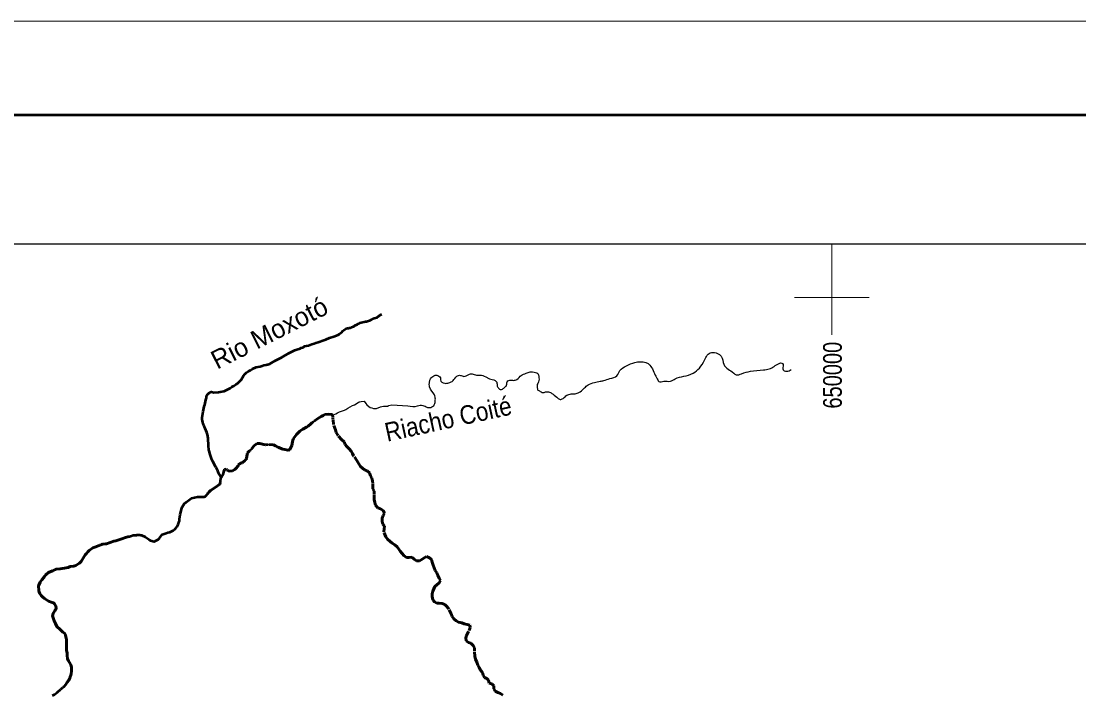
# Model space of a CAD drawing. Extents: x 553962 to 842807, y 8883888 to 9032388.
# Drawn here: x 628336 to 656600, y 9014382 to 9032388 of the extents above; entities that cross this region are included whole.
import ezdxf
from ezdxf.enums import TextEntityAlignment as Align

# ---------------------------------------------------------------- set-up
doc = ezdxf.new("R2010")
doc.units = 0
doc.header["$LTSCALE"] = 20
doc.linetypes.add('LONG_DASH_SHORT_DASH', pattern=[9.9, 6, -1.2, 1.5, -1.2])
for name, color, linetype, lineweight in [('2', 7, 'Continuous', 13), ('24', 7, 'Continuous', 25), ('3', 7, 'Continuous', 13), ('7', 7, 'LONG_DASH_SHORT_DASH', 60)]:
    doc.layers.add(name, color=color, linetype=linetype, lineweight=lineweight)
doc.layers.add('47', color=7, linetype='Continuous')
doc.layers.add('49', color=7, linetype='Continuous')

msp = doc.modelspace()

# ---------------------------------------------------------------- linework, layer by layer
at = {"layer": '2'}
for p, q in [((650000, 9024000), (650000, 9026438.81)), ((649000, 9025000), (651000, 9025000))]:
    msp.add_line(p, q, dxfattribs=at)
at = {"layer": '24', "lineweight": 53}
for points in [[(633413.93, 9022478.05), (633421.2, 9022477.13), (633480.4, 9022458.52), (633606.6, 9022474.93), (633658.11, 9022477.92), (633711.18, 9022491.26), (633762.61, 9022500.83), (633814.12, 9022520.75), (633917.03, 9022578.46), (633968.61, 9022613.43), (634019.97, 9022642.75), (634070.14, 9022673.95), (634114.41, 9022705.13), (634164.6, 9022749.5), (634211.64, 9022799.5), (634275.39, 9022905.05), (634276.19, 9022912.57), (634313.45, 9022955.96), (634360.52, 9022996.55), (634406.97, 9023028.68), (634463.28, 9023060.84), (634516.23, 9023093.94), (634619.24, 9023138.48), (634669.29, 9023151.81), (634720.73, 9023158.56), (634772.3, 9023177.54), (634823.89, 9023193.7), (634887.84, 9023203.32), (634902.54, 9023207.13), (634926.93, 9023210.03), (634978.37, 9023232.77), (635028.41, 9023251.74), (635132.83, 9023316.04), (635288.54, 9023394.61), (635338.67, 9023422.99), (635440.26, 9023486.34), (635485.13, 9023511.88), (635543.17, 9023541.23), (635595.91, 9023564.91), (635650.57, 9023598.01), (635699.07, 9023616.04), (635790.29, 9023636.09), (635793.12, 9023637.98), (635800.11, 9023649.29), (635818.98, 9023660.64), (635853.4, 9023668.27), (635876.65, 9023676.81), (635906.53, 9023697.6), (635956.47, 9023709.99), (636013.28, 9023718.65), (636059.49, 9023732.91), (636105.75, 9023750.93), (636162.51, 9023775.57), (636212.61, 9023793.6), (636275.06, 9023811.68), (636424.96, 9023859.2), (636477.95, 9023881.94), (636577.84, 9023919.89), (636690.87, 9023956), (636806.08, 9024008.11), (636823.19, 9024013.81), (636845.93, 9024034.57), (636912.22, 9024085.58), (636934.84, 9024108.22), (636956.28, 9024126.16), (637018.23, 9024171.51), (637057.06, 9024184.8), (637082.75, 9024185.83), (637104.49, 9024187.78), (637134.24, 9024195.4), (637161.26, 9024208.66), (637216.13, 9024229.53), (637230.76, 9024237.1), (637250.32, 9024253.16), (637273.64, 9024257.94), (637295.22, 9024272.11), (637314.39, 9024282.52), (637333.95, 9024298.57), (637359.5, 9024308.06), (637385.28, 9024320.38), (637537.22, 9024359.44), (637566.81, 9024363.29), (637618.28, 9024376.63), (637670.98, 9024396.55), (637718.87, 9024421.17), (637745.82, 9024437.24), (637770.35, 9024449.55), (637846.74, 9024469.55), (637851.33, 9024475.21), (637892.71, 9024501.68), (637913.22, 9024518.68), (637958.04, 9024544.22), (637971.9, 9024555.67)], [(633676.29, 9020181.36), (633676.29, 9020181.36), (633638.68, 9020263.99), (633612.15, 9020317.51), (633591.71, 9020369.17), (633563.48, 9020419.86), (633539.85, 9020471.51), (633453.91, 9020622.64), (633428.7, 9020672.4), (633401.78, 9020755.07), (633381.44, 9020829.3), (633365.32, 9020880.04), (633352.2, 9020933.6), (633345.55, 9021033.27), (633344.96, 9021086.87), (633332.27, 9021186.52), (633331.56, 9021241.06), (633318.4, 9021341.65), (633300.61, 9021397.08), (633254.65, 9021503.2), (633213.24, 9021588.65)], [(629274.04, 9017743.23), (629381.14, 9017748.29), (629434.45, 9017760.69), (629491.39, 9017765.58), (629537.5, 9017774.2), (629587.5, 9017786.59), (629642.2, 9017809.34), (629725.7, 9017821.84), (629743.83, 9017822.84), (629796.36, 9017839.95), (629846.53, 9017871.15), (629893.4, 9017902.34), (629935.32, 9017943.86), (629996.63, 9018037.17), (630048.93, 9018124.8), (630080.77, 9018160.64), (630113.07, 9018202.13), (630151.63, 9018240.82), (630254.21, 9018309.81), (630305.71, 9018332.55), (630507.28, 9018408.46), (630590.56, 9018415.31), (630611.88, 9018419.14), (630717.8, 9018458.05), (630816.3, 9018489.42), (630866.02, 9018498.98), (630920.73, 9018516.09), (630972.3, 9018535.07), (631025.13, 9018549.35), (631125.33, 9018586.36), (631186.48, 9018602.55), (631229.74, 9018616.8), (631281.32, 9018635.78), (631332.92, 9018645.36), (631417.98, 9018652.22), (631437.64, 9018655.11), (631504.88, 9018655.33), (631536.14, 9018652.61), (631547.14, 9018648.89), (631646.72, 9018604.07), (631758.58, 9018530.14), (631768.65, 9018519.83), (631780.54, 9018517.99), (631784.47, 9018507.66), (631788.26, 9018504.85), (631892.38, 9018481.68), (631899.23, 9018482.65), (631945.48, 9018503.49), (631993.65, 9018532.8), (632034.42, 9018569.62), (632106.54, 9018663.9), (632156.28, 9018682.88), (632209.16, 9018699.98), (632259.25, 9018718.95), (632312.09, 9018732.29), (632399.5, 9018775.84), (632439.63, 9018808.89), (632466.24, 9018835.31), (632501.49, 9018878.69), (632534.32, 9018936.17), (632552.95, 9018986.07), (632567.91, 9019034.09), (632569.08, 9019090.52), (632581.51, 9019191.19), (632619.51, 9019345.55), (632634.59, 9019396.39), (632664.32, 9019445.39), (632694.49, 9019486.87), (632744.15, 9019530.29), (632884.71, 9019635.15), (633050.23, 9019677.08), (633151.85, 9019677.41), (633222.58, 9019674.83), (633250.5, 9019683.38), (633294.79, 9019725.85), (633323.95, 9019767.33), (633356.97, 9019804.11), (633398.45, 9019839.99), (633496.13, 9019905.2), (633581.53, 9019968.5), (633647.79, 9020012.92), (633658.14, 9020043.05), (633663.7, 9020077.86), (633660.17, 9020090.08), (633675.97, 9020172.89), (633676.29, 9020181.36)], [(629194.67, 9016439.48), (629177.53, 9016494.92), (629187.5, 9016554.2), (629195.68, 9016563.63), (629200.48, 9016575.87), (629237.25, 9016623.96), (629245.21, 9016644.67), (629258.93, 9016658.83), (629261.51, 9016665.42), (629266.81, 9016705.87), (629260.58, 9016749.12), (629228.62, 9016818.6), (629200.85, 9016838.26), (629166.71, 9016852.26), (629065.44, 9016888.6), (629008.67, 9016922.27), (628959.69, 9016958.79), (628908.49, 9017002.82), (628868.79, 9017038.43), (628831.34, 9017088.15), (628817.86, 9017127.6), (628811.15, 9017173.66), (628801.73, 9017305.3), (628806.37, 9017311.9), (628840.49, 9017391.01), (628865.09, 9017422.12), (628888.55, 9017455.12), (628938.03, 9017517.35), (628963.84, 9017556), (628982.57, 9017572.99), (628987.4, 9017593.69), (629000.03, 9017599.38), (629064.44, 9017648.5), (629274.04, 9017743.23)], [(629251.78, 9016287.32), (629218.14, 9016364.32), (629194.67, 9016439.48)], [(629174.02, 9014360.98), (629226.43, 9014394.07), (629271.46, 9014426.2), (629293.97, 9014445.08), (629316.41, 9014466.79), (629374.33, 9014513.06), (629388.04, 9014530.03), (629412.18, 9014553.62), (629427.86, 9014564.02), (629444.47, 9014579.12), (629470.71, 9014596.14), (629485.85, 9014608.42), (629530.12, 9014656.53), (629544.47, 9014677.26), (629557.5, 9014702.7), (629568.85, 9014719.67), (629611.55, 9014775.29), (629622.12, 9014794.14), (629637.37, 9014828.04), (629647.17, 9014866.64), (629660.15, 9014906.18), (629668.67, 9014940.06), (629681.7, 9015019.11), (629682.06, 9015052.02), (629684.72, 9015087.77), (629681.19, 9015117.85), (629661.9, 9015180.8), (629623.34, 9015244.62), (629598, 9015294.39), (629587.74, 9015308.46), (629574.62, 9015342.27), (629564.74, 9015437.23), (629564.17, 9015501.18), (629551.43, 9015566.03), (629550.9, 9015690.17), (629547.74, 9015731.54), (629550.53, 9015763.52), (629550.43, 9015794.56), (629544.23, 9015827.45), (629543.65, 9015859.43), (629537.46, 9015892.32), (629533.84, 9015933.69), (629524.37, 9015973.16), (629518.27, 9015976.9), (629516.52, 9015989.12), (629490.45, 9016027.6), (629451.88, 9016059.44), (629382.52, 9016129.75), (629285.42, 9016211.25), (629251.78, 9016287.32)]]:
    msp.add_lwpolyline(points, dxfattribs=at)
at = {"layer": '24'}
for points in [[(636656.17, 9021865), (636684.9, 9021860.39), (636702.17, 9021873.61), (636740.91, 9021895.37), (636792.05, 9021921.88), (636838.71, 9021941.78), (636972.25, 9021990.18), (637015.9, 9022011.96), (637062.3, 9022041.27), (637193.27, 9022116), (637241.07, 9022134.02), (637284.83, 9022155.8), (637346.01, 9022200.2), (637368.27, 9022204.98), (637375.33, 9022213.47), (637379.46, 9022215.36), (637419.9, 9022223.96), (637504.2, 9022227.06), (637543.09, 9022171.7), (637575.89, 9022133.25), (637622.75, 9022092.96), (637661.78, 9022064.88), (637705.5, 9022049.03), (637750.79, 9022036.96), (637835.63, 9022037.24), (637934.04, 9022078.94), (637976.08, 9022088.49), (638019.71, 9022095.21), (638067.87, 9022095.37), (638139.81, 9022101.25), (638145.12, 9022104.09), (638157.55, 9022114.48), (638245.29, 9022132.25), (638672.62, 9022102.18)], [(636652.87, 9021868.04), (636641.63, 9021870.82), (636559.18, 9021880.9), (636454.17, 9021872.08), (636402.31, 9021849.34), (636354.59, 9021825.67), (636305.71, 9021795.42), (636263.86, 9021766.12), (636146.23, 9021677.33), (636105.15, 9021648.98), (636072.97, 9021625.36), (636004.17, 9021562.12), (635963.72, 9021536.6), (635867.3, 9021484.55), (635822.2, 9021456.19), (635780.46, 9021426.9), (635747.3, 9021396.7), (635692.5, 9021336.32), (635636.55, 9021264.66), (635616.05, 9021229.8), (635597.21, 9021191.18), (635584.44, 9021142.23), (635565.98, 9021043.42), (635559.6, 9021026.47), (635511.96, 9020943.55), (635480.37, 9020919), (635466.2, 9020917.07), (635380.76, 9020937.48), (635326.79, 9020945.76), (635298.14, 9020960.72), (635224.37, 9020989.63), (635174.2, 9021011.09), (635133.75, 9021040.11), (635075.64, 9021068.13), (634924.39, 9021068.58), (634868.09, 9021065.57), (634816.55, 9021071.98), (634714.79, 9021096.1), (634640.29, 9021095.85), (634632.97, 9021094.89), (634564.49, 9021042.94), (634472.47, 9020927.89), (634430.86, 9020895.78), (634394.53, 9020858.98), (634385.71, 9020847.67), (634383.83, 9020842.96), (634383.11, 9020829.79), (634371.06, 9020810.94), (634361.28, 9020698.05), (634352.52, 9020682.98), (634342.07, 9020680.12), (634329.01, 9020647.16), (634305.83, 9020635.8), (634240.73, 9020580.1), (634199.22, 9020572.44), (634144.72, 9020528.05), (634139.64, 9020509.23), (634131.27, 9020504.5), (634076.62, 9020431.9), (634046.64, 9020405.47), (633987.15, 9020367.65), (633978.47, 9020365.74), (633894.35, 9020363.59), (633891.39, 9020364.52), (633885.4, 9020372.02), (633871.75, 9020372.92), (633850.31, 9020386.01), (633845.5, 9020394.46), (633828.12, 9020398.16), (633817.33, 9020409.41), (633770.73, 9020403.62), (633765.95, 9020385.73), (633755.58, 9020376.29), (633753.82, 9020373.47), (633746.21, 9020297.26), (633676.29, 9020181.36)]]:
    msp.add_lwpolyline(points, dxfattribs=at)
for points in [[(646464.37, 9023110.96), (646597.93, 9023325.96), (646667.62, 9023459.61), (646783.76, 9023529.34), (646946.36, 9023506.09), (647045.08, 9023430.55), (647114.76, 9023215.55), (647376.08, 9022983.12), (647445.77, 9022936.64), (647585.14, 9022965.69), (647823.23, 9023029.61), (648171.65, 9023064.47), (648328.44, 9023093.53), (648589.76, 9023238.8), (648659.45, 9023250.42), (648694.29, 9023209.74), (648694.29, 9023064.47), (648758.17, 9023035.42), (648885.92, 9023058.66), (648910.63, 9023071.85)], [(638666.82, 9022105.1), (638926.34, 9022102.18), (638999.79, 9022122.23), (639129.99, 9022095.5), (639190.08, 9022065.44), (639313.6, 9022075.46), (639346.99, 9022095.5), (639387.05, 9022169), (639403.74, 9022285.92), (639377.04, 9022396.16), (639250.17, 9022609.96), (639250.17, 9022753.6), (639276.88, 9022830.44), (639360.34, 9022907.27), (639440.47, 9022923.97), (639537.28, 9022850.48), (639540.62, 9022797.03), (639654.13, 9022710.17), (639764.3, 9022720.19), (639877.81, 9022780.32), (639974.62, 9022897.25), (640074.78, 9022920.63), (640164.92, 9022893.91), (640295.12, 9022944.01), (640388.59, 9022957.38), (640502.1, 9022923.97), (640592.24, 9022923.97), (640749.15, 9022883.88), (640785.87, 9022860.5), (640815.92, 9022843.8), (640962.81, 9022797.03), (641029.58, 9022760.28), (641042.94, 9022740.24), (641059.63, 9022633.34), (641109.71, 9022563.19), (641136.41, 9022543.14), (641216.54, 9022566.53), (641253.26, 9022593.25), (641266.61, 9022609.95), (641293.32, 9022630), (641323.37, 9022750.26), (641363.43, 9022787.01), (641433.54, 9022793.69), (641493.63, 9022787.01), (641583.77, 9022813.73), (641697.28, 9022920.63), (641827.48, 9022977.42), (641937.66, 9023010.82), (642004.43, 9023010.82), (642084.55, 9022997.46), (642144.64, 9022967.4), (642168.01, 9022893.9), (642164.67, 9022750.26), (642121.27, 9022650.04), (642127.95, 9022589.91), (642134.63, 9022543.14), (642208.07, 9022493.03), (642248.13, 9022466.31), (642378.34, 9022483.01), (642481.83, 9022459.63), (642548.6, 9022416.2), (642685.48, 9022305.96), (642718.86, 9022282.57), (642795.65, 9022289.25), (642892.46, 9022369.43), (643002.63, 9022419.54), (643109.46, 9022426.22), (643222.97, 9022452.94), (643393.23, 9022586.57), (643486.71, 9022666.74), (643653.63, 9022733.55), (643810.54, 9022763.62), (643904.02, 9022783.66), (644067.61, 9022833.78), (644254.56, 9022910.61), (644338.02, 9023047.58), (644511.62, 9023177.86), (644735.3, 9023264.71), (644882.19, 9023284.76), (645025.75, 9023268.06), (645112.55, 9023217.95), (645202.69, 9023094.34), (645276.14, 9022927.31), (645349.58, 9022797.03), (645376.29, 9022760.28), (645506.49, 9022766.97), (645686.22, 9022762.31), (645813.98, 9022826.23), (646040.45, 9022895.96), (646290.16, 9022977.31), (646464.37, 9023110.96)]]:
    msp.add_spline(points, degree=3, dxfattribs=at)
at = {"layer": '24', "lineweight": 53}
msp.add_spline([(633213.24, 9021588.65), (633176.5, 9021739.51), (633198.28, 9021957.33), (633285.03, 9022315.72), (633329.02, 9022430.17), (633413.93, 9022478.05)], degree=3, dxfattribs=at)
at = {"layer": '3'}
msp.add_lwpolyline([(842807.26, 9032387.81), (842807.26, 8883887.81), (553961.7, 8883887.81), (553961.7, 9032387.81)], close=True, dxfattribs=at)
at = {"layer": '3', "lineweight": 53}
msp.add_lwpolyline([(840307.26, 9029887.81), (840307.26, 8886387.81), (560211.7, 8886387.81), (560211.7, 9029887.81)], close=True, dxfattribs=at)
at = {"layer": '3', "lineweight": 25}
msp.add_lwpolyline([(563033.89, 9026438.81), (793061.13, 9026438.81), (793495.55, 8889836.82), (563468.3, 8889836.82)], close=True, dxfattribs=at)
at = {"layer": '7'}
for points in [[(636652.87, 9021868.04), (636641.63, 9021870.82), (636559.18, 9021880.9), (636454.17, 9021872.08), (636402.31, 9021849.34), (636354.59, 9021825.67), (636305.71, 9021795.42), (636263.86, 9021766.12), (636146.23, 9021677.33), (636105.15, 9021648.98), (636072.97, 9021625.36), (636004.17, 9021562.12), (635963.72, 9021536.6), (635867.3, 9021484.55), (635822.2, 9021456.19), (635780.46, 9021426.9), (635747.3, 9021396.7), (635692.5, 9021336.32), (635636.55, 9021264.66), (635616.05, 9021229.8), (635597.21, 9021191.18), (635584.44, 9021142.23), (635565.98, 9021043.42), (635559.6, 9021026.47), (635511.96, 9020943.55), (635480.37, 9020919), (635466.2, 9020917.07), (635380.76, 9020937.48), (635326.79, 9020945.76), (635298.14, 9020960.72), (635224.37, 9020989.63), (635174.2, 9021011.09), (635133.75, 9021040.11), (635075.64, 9021068.13), (634924.39, 9021068.58), (634868.09, 9021065.57), (634816.55, 9021071.98), (634714.79, 9021096.1), (634640.29, 9021095.85), (634632.97, 9021094.89), (634564.49, 9021042.94), (634472.47, 9020927.89), (634430.86, 9020895.78), (634394.53, 9020858.98), (634385.71, 9020847.67), (634383.83, 9020842.96), (634383.11, 9020829.79), (634371.06, 9020810.94), (634361.28, 9020698.05), (634352.52, 9020682.98), (634342.07, 9020680.12), (634329.01, 9020647.16), (634305.83, 9020635.8), (634240.73, 9020580.1), (634199.22, 9020572.44), (634144.72, 9020528.05), (634139.64, 9020509.23), (634131.27, 9020504.5), (634076.62, 9020431.9), (634046.64, 9020405.47), (633987.15, 9020367.65), (633978.47, 9020365.74), (633894.35, 9020363.59), (633891.39, 9020364.52), (633885.4, 9020372.02), (633871.75, 9020372.92), (633850.31, 9020386.01), (633845.5, 9020394.46), (633828.12, 9020398.16), (633817.33, 9020409.41), (633770.73, 9020403.62), (633765.95, 9020385.73), (633755.58, 9020376.29), (633753.82, 9020373.47), (633746.21, 9020297.26), (633676.29, 9020181.36)], [(638704.22, 9018056.33), (638636.41, 9018051.02), (638565.86, 9018103.44), (638512.9, 9018158.44), (638467.45, 9018221.01), (638429.55, 9018278.59), (638384.12, 9018333.63), (638318.58, 9018391.09), (638250.58, 9018435.99), (638195.15, 9018478.43), (638127.09, 9018538.4), (638081.64, 9018600.96), (638030.88, 9018738.83), (638035.63, 9018816.67), (638045.42, 9018887), (638002.5, 9018942.05), (637984.64, 9019017.29), (637986.85, 9019100.15), (638006.69, 9019173.03), (638041.62, 9019238.45), (638006.19, 9019308.59), (637935.68, 9019353.48), (637870.24, 9019383.33), (637807.18, 9019450.85), (637784.32, 9019518.53), (637768.93, 9019603.82), (637768.37, 9019759.47), (637765.61, 9019827.24), (637732.71, 9019892.37), (637732.19, 9020032.95), (637726.92, 9020100.71), (637706.56, 9020170.91), (637671.15, 9020236.04), (637648.25, 9020316.27), (637577.7, 9020368.69), (637514.79, 9020396.04), (637454.34, 9020435.96), (637403.9, 9020488.46), (637355.92, 9020556.04), (637307.86, 9020643.7), (637216.93, 9020773.86), (637189.06, 9020836.5), (637151.17, 9020894.08), (637100.7, 9020954.12), (637042.68, 9021016.64), (636994.72, 9021076.69), (636964.31, 9021146.85), (636898.76, 9021209.33), (636797.85, 9021321.88), (636752.35, 9021397), (636734.5, 9021467.21), (636684.78, 9021608.72), (636652.88, 9021875.89)], [(633316.78, 9019757.13), (633323.95, 9019767.33), (633356.97, 9019804.11), (633398.45, 9019839.99), (633496.13, 9019905.2), (633581.53, 9019968.5), (633647.79, 9020012.92), (633658.14, 9020043.05)], [(629274.04, 9017743.23), (629381.14, 9017748.29), (629434.45, 9017760.69), (629491.39, 9017765.58), (629537.5, 9017774.2), (629587.5, 9017786.59), (629642.2, 9017809.34), (629725.7, 9017821.84), (629743.83, 9017822.84), (629796.36, 9017839.95), (629846.53, 9017871.15), (629893.4, 9017902.34), (629935.32, 9017943.86), (629996.63, 9018037.17), (630048.93, 9018124.8), (630080.77, 9018160.64), (630113.07, 9018202.13), (630151.63, 9018240.82), (630254.21, 9018309.81), (630305.71, 9018332.55), (630507.28, 9018408.46), (630590.56, 9018415.31), (630611.88, 9018419.14), (630717.8, 9018458.05), (630816.3, 9018489.42), (630866.02, 9018498.98), (630920.73, 9018516.09), (630972.3, 9018535.07), (631025.13, 9018549.35), (631125.33, 9018586.36), (631186.48, 9018602.55), (631213.37, 9018611.41)], [(639653.52, 9016800.11), (639585.61, 9016819.9), (639510.2, 9016829.62), (639439.84, 9016831.83), (639379.42, 9016866.72), (639339.01, 9016921.78), (639318.6, 9017007.05), (639315.8, 9017084.86), (639335.66, 9017150.22), (639360.55, 9017215.6), (639392.99, 9017275.99), (639445.57, 9017326.42), (639505.69, 9017374.38), (639538.12, 9017437.28), (639502.71, 9017502.4), (639469.78, 9017575.06), (639444.4, 9017645.25), (639401.47, 9017705.32), (639368.54, 9017777.98), (639348.17, 9017850.7), (639317.75, 9017925.88), (639297.39, 9017996.09), (639246.97, 9018043.57), (639168.96, 9018075.87), (639103.77, 9018040.45), (639046.14, 9017997.53), (638980.94, 9017962.1), (638900.54, 9017964.27), (638835.06, 9018006.67), (638779.59, 9018059.16), (638704.22, 9018056.33)], [(629194.67, 9016439.48), (629177.53, 9016494.92), (629187.5, 9016554.2), (629195.68, 9016563.63), (629200.48, 9016575.87), (629237.25, 9016623.96), (629245.21, 9016644.67), (629258.93, 9016658.83), (629261.51, 9016665.42), (629266.81, 9016705.87), (629260.58, 9016749.12), (629228.62, 9016818.6), (629200.85, 9016838.26), (629166.71, 9016852.26), (629065.44, 9016888.6), (629008.67, 9016922.27), (628959.69, 9016958.79), (628908.49, 9017002.82), (628868.79, 9017038.43), (628831.34, 9017088.15), (628817.86, 9017127.6), (628811.15, 9017173.66), (628801.73, 9017305.3), (628806.37, 9017311.9), (628840.49, 9017391.01), (628865.09, 9017422.12), (628888.55, 9017455.12), (628938.03, 9017517.35), (628963.84, 9017556), (628982.57, 9017572.99), (628987.4, 9017593.69), (629000.03, 9017599.38), (629064.44, 9017648.5), (629274.04, 9017743.23)], [(641210.1, 9014371.59), (641144.61, 9014416.49), (641071.65, 9014443.79), (641003.67, 9014483.67), (640965.76, 9014543.76), (640965.46, 9014626.61), (640912.52, 9014674.08), (640844.62, 9014691.36), (640824.23, 9014771.61), (640776.31, 9014821.61), (640713.4, 9014848.96), (640683.02, 9014911.59), (640660.17, 9014976.77), (640614.71, 9015039.33), (640579.25, 9015117.01), (640541.35, 9015177.1), (640508.4, 9015254.78), (640472.94, 9015332.46), (640455.05, 9015415.23), (640454.51, 9015560.84), (640451.72, 9015636.14), (640416.3, 9015703.77), (640355.8, 9015758.75), (640287.88, 9015781.05), (640227.41, 9015828.49), (640219.6, 9015903.77), (640236.93, 9015971.63), (640304.29, 9016102.47), (640336.67, 9016177.92), (640326.37, 9016245.66), (640250.96, 9016257.89), (640175.51, 9016277.65), (640112.6, 9016304.99), (640024.6, 9016322.19), (639961.66, 9016357.07), (639898.66, 9016409.52), (639855.71, 9016474.61), (639827.81, 9016547.29), (639754.43, 9016687.57), (639703.96, 9016747.6), (639653.52, 9016800.11)], [(629251.78, 9016287.32), (629218.14, 9016364.32), (629194.67, 9016439.48)], [(629568.85, 9014719.67), (629611.55, 9014775.29), (629622.12, 9014794.14), (629637.37, 9014828.04), (629647.17, 9014866.64), (629660.15, 9014906.18), (629668.67, 9014940.06), (629681.7, 9015019.11), (629682.06, 9015052.02), (629684.72, 9015087.77), (629681.19, 9015117.85), (629661.9, 9015180.8), (629623.34, 9015244.62), (629598, 9015294.39), (629587.74, 9015308.46), (629574.62, 9015342.27), (629564.74, 9015437.23), (629564.17, 9015501.18), (629551.43, 9015566.03), (629550.9, 9015690.17), (629547.74, 9015731.54), (629550.53, 9015763.52), (629550.43, 9015794.56), (629544.23, 9015827.45), (629543.65, 9015859.43), (629537.46, 9015892.32), (629533.84, 9015933.69), (629524.37, 9015973.16), (629518.27, 9015976.9), (629516.52, 9015989.12), (629490.45, 9016027.6), (629451.88, 9016059.44), (629382.52, 9016129.75), (629285.42, 9016211.25), (629251.78, 9016287.32)]]:
    msp.add_lwpolyline(points, dxfattribs=at)

# ---------------------------------------------------------------- texts
at = {"layer": '47', "width": 0.8}
msp.add_text('650000', height=500, rotation=90, dxfattribs=at).set_placement((650265.95, 9022925.44), align=Align.CENTER)
at = {"layer": '49'}
msp.add_text('Rio Moxotó', height=500, rotation=26.825, dxfattribs=at).set_placement((635080.7, 9023830.65), align=Align.CENTER)
at = {"layer": '49', "width": 0.9}
msp.add_text('Riacho Coité', height=500, rotation=12.335, dxfattribs=at).set_placement((639799.34, 9021513.66), align=Align.CENTER)

doc.saveas('drawing.dxf')
